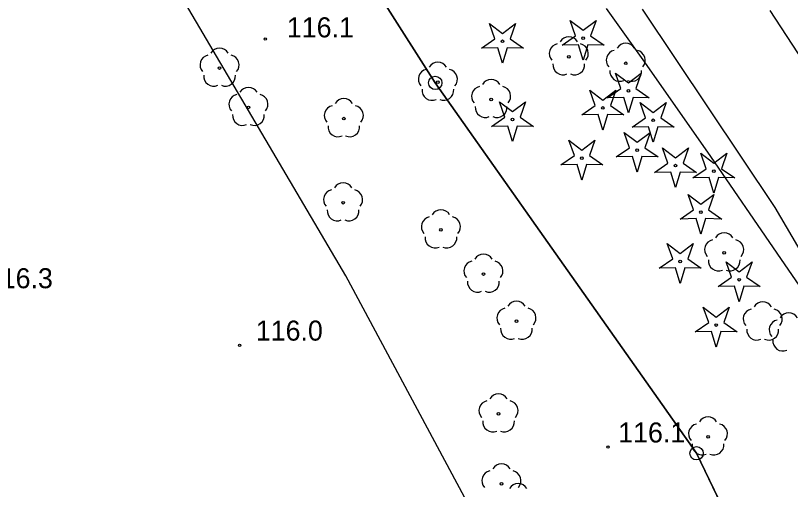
# Model space of a CAD drawing. Extents: x 6434771 to 6436222, y 5663454 to 5664782.
# Drawn here: x 6435608.32 to 6435637.37, y 5664171.8 to 5664189.56 of the extents above; entities that cross this region are included whole.
import ezdxf

# ---------------------------------------------------------------- set-up
doc = ezdxf.new("R2010")
doc.units = 0
for name, color, linetype in [('Warstwa 1', 7, 'Continuous'), ('Warstwa 10', 7, 'Continuous'), ('Warstwa 11', 7, 'Continuous'), ('Warstwa 12', 7, 'Continuous'), ('Warstwa 13', 7, 'Continuous'), ('Warstwa 5', 7, 'Continuous'), ('Warstwa 6', 7, 'Continuous'), ('Warstwa 9', 7, 'Continuous')]:
    doc.layers.add(name, color=color, linetype=linetype)

msp = doc.modelspace()

# ---------------------------------------------------------------- linework, layer by layer
at = {"layer": 'Warstwa 1'}
for p, q in [((6435615.525, 5664200.428), (6435624.054, 5664187.035)), ((6435615.525, 5664200.428), (6435624.054, 5664187.035)), ((6435624.054, 5664187.035), (6435633.847, 5664173.156)), ((6435624.054, 5664187.035), (6435633.847, 5664173.156)), ((6435633.847, 5664173.156), (6435637.993, 5664164.536)), ((6435633.847, 5664173.156), (6435637.993, 5664164.536))]:
    msp.add_line(p, q, dxfattribs=at)
at = {"layer": 'Warstwa 10'}
for points in [[(6435625.788, 5664188.339), (6435626.29, 5664188.686), (6435626.088, 5664189.262), (6435626.573, 5664188.892), (6435627.058, 5664189.262), (6435626.856, 5664188.686), (6435627.358, 5664188.339), (6435626.748, 5664188.353), (6435626.573, 5664187.769), (6435626.398, 5664188.353)], [(6435628.809, 5664188.453), (6435629.311, 5664188.8), (6435629.109, 5664189.376), (6435629.594, 5664189.006), (6435630.079, 5664189.376), (6435629.877, 5664188.8), (6435630.379, 5664188.453), (6435629.769, 5664188.467), (6435629.594, 5664187.883), (6435629.419, 5664188.467)], [(6435630.505, 5664186.48), (6435631.007, 5664186.827), (6435630.805, 5664187.403), (6435631.29, 5664187.033), (6435631.775, 5664187.403), (6435631.573, 5664186.827), (6435632.075, 5664186.48), (6435631.465, 5664186.494), (6435631.29, 5664185.91), (6435631.115, 5664186.494)], [(6435629.55, 5664185.84), (6435630.052, 5664186.187), (6435629.85, 5664186.763), (6435630.335, 5664186.393), (6435630.82, 5664186.763), (6435630.618, 5664186.187), (6435631.12, 5664185.84), (6435630.51, 5664185.854), (6435630.335, 5664185.27), (6435630.16, 5664185.854)], [(6435626.163, 5664185.405), (6435626.665, 5664185.752), (6435626.463, 5664186.328), (6435626.948, 5664185.958), (6435627.433, 5664186.328), (6435627.231, 5664185.752), (6435627.733, 5664185.405), (6435627.123, 5664185.419), (6435626.948, 5664184.835), (6435626.773, 5664185.419)], [(6435631.433, 5664185.379), (6435631.935, 5664185.726), (6435631.733, 5664186.302), (6435632.218, 5664185.932), (6435632.703, 5664186.302), (6435632.501, 5664185.726), (6435633.003, 5664185.379), (6435632.393, 5664185.393), (6435632.218, 5664184.809), (6435632.043, 5664185.393)], [(6435630.834, 5664184.259), (6435631.336, 5664184.606), (6435631.134, 5664185.182), (6435631.619, 5664184.812), (6435632.104, 5664185.182), (6435631.902, 5664184.606), (6435632.404, 5664184.259), (6435631.794, 5664184.273), (6435631.619, 5664183.689), (6435631.444, 5664184.273)], [(6435628.765, 5664183.963), (6435629.267, 5664184.31), (6435629.065, 5664184.886), (6435629.55, 5664184.516), (6435630.035, 5664184.886), (6435629.833, 5664184.31), (6435630.335, 5664183.963), (6435629.725, 5664183.977), (6435629.55, 5664183.393), (6435629.375, 5664183.977)], [(6435632.272, 5664183.68), (6435632.774, 5664184.027), (6435632.572, 5664184.603), (6435633.057, 5664184.233), (6435633.542, 5664184.603), (6435633.34, 5664184.027), (6435633.842, 5664183.68), (6435633.232, 5664183.694), (6435633.057, 5664183.11), (6435632.882, 5664183.694)], [(6435633.707, 5664183.474), (6435634.209, 5664183.821), (6435634.007, 5664184.397), (6435634.492, 5664184.027), (6435634.977, 5664184.397), (6435634.775, 5664183.821), (6435635.277, 5664183.474), (6435634.667, 5664183.488), (6435634.492, 5664182.904), (6435634.317, 5664183.488)], [(6435633.226, 5664181.934), (6435633.728, 5664182.281), (6435633.526, 5664182.857), (6435634.011, 5664182.487), (6435634.496, 5664182.857), (6435634.294, 5664182.281), (6435634.796, 5664181.934), (6435634.186, 5664181.948), (6435634.011, 5664181.364), (6435633.836, 5664181.948)], [(6435632.45, 5664180.09), (6435632.952, 5664180.437), (6435632.75, 5664181.013), (6435633.235, 5664180.643), (6435633.72, 5664181.013), (6435633.518, 5664180.437), (6435634.02, 5664180.09), (6435633.41, 5664180.104), (6435633.235, 5664179.52), (6435633.06, 5664180.104)], [(6435634.655, 5664179.406), (6435635.157, 5664179.753), (6435634.955, 5664180.329), (6435635.44, 5664179.959), (6435635.925, 5664180.329), (6435635.723, 5664179.753), (6435636.225, 5664179.406), (6435635.615, 5664179.42), (6435635.44, 5664178.836), (6435635.265, 5664179.42)], [(6435633.799, 5664177.707), (6435634.301, 5664178.054), (6435634.099, 5664178.63), (6435634.584, 5664178.26), (6435635.069, 5664178.63), (6435634.867, 5664178.054), (6435635.369, 5664177.707), (6435634.759, 5664177.721), (6435634.584, 5664177.137), (6435634.409, 5664177.721)]]:
    msp.add_lwpolyline(points, close=True, dxfattribs=at)
for centre, radius in [((6435626.573, 5664188.594), 0.05), ((6435629.594, 5664188.708), 0.05), ((6435624.054, 5664187.035), 0.25), ((6435624.054, 5664187.035), 0.25), ((6435631.29, 5664186.735), 0.05), ((6435630.335, 5664186.095), 0.05), ((6435626.948, 5664185.66), 0.05), ((6435632.218, 5664185.634), 0.05), ((6435631.619, 5664184.514), 0.05), ((6435629.55, 5664184.218), 0.05), ((6435633.057, 5664183.935), 0.05), ((6435634.492, 5664183.729), 0.05), ((6435634.011, 5664182.189), 0.05), ((6435633.235, 5664180.345), 0.05), ((6435635.44, 5664179.661), 0.05), ((6435634.584, 5664177.962), 0.05), ((6435633.847, 5664173.156), 0.25), ((6435633.847, 5664173.156), 0.25)]:
    msp.add_circle(centre, radius, dxfattribs=at)
at = {"layer": 'Warstwa 11'}
for centre in [(6435629.058, 5664188.016), (6435631.191, 5664187.77), (6435615.97, 5664187.592), (6435624.152, 5664187.059), (6435626.147, 5664186.417), (6435617.052, 5664186.119), (6435620.627, 5664185.696), (6435620.599, 5664182.546), (6435624.267, 5664181.532), (6435634.881, 5664180.67), (6435625.858, 5664179.873), (6435627.096, 5664178.108), (6435626.424, 5664174.636), (6435634.275, 5664173.771), (6435626.533, 5664172.014)]:
    msp.add_circle(centre, 0.05, dxfattribs=at)
for centre, start, end in [((6435629.058, 5664188.391), 30.1471, 149.8529), ((6435615.97, 5664187.967), 30.1471, 149.8529), ((6435628.701, 5664188.132), 102.1471, 221.8529), ((6435629.415, 5664188.132), 318.1471, 77.8529), ((6435631.191, 5664188.145), 30.1471, 149.8529), ((6435615.613, 5664187.708), 102.1471, 221.8529), ((6435616.327, 5664187.708), 318.1471, 77.8529), ((6435630.834, 5664187.886), 102.1471, 221.8529), ((6435631.548, 5664187.886), 318.1471, 77.8529), ((6435624.152, 5664187.434), 30.1471, 149.8529), ((6435628.838, 5664187.713), 174.1471, 293.8529), ((6435629.278, 5664187.713), 246.1471, 5.8529), ((6435623.795, 5664187.175), 102.1471, 221.8529), ((6435624.509, 5664187.175), 318.1471, 77.8529), ((6435630.971, 5664187.467), 174.1471, 293.8529), ((6435631.411, 5664187.467), 246.1471, 5.8529), ((6435615.75, 5664187.289), 174.1471, 293.8529), ((6435616.19, 5664187.289), 246.1471, 5.8529), ((6435626.147, 5664186.792), 30.1471, 149.8529), ((6435617.052, 5664186.494), 30.1471, 149.8529), ((6435625.79, 5664186.533), 102.1471, 221.8529), ((6435626.504, 5664186.533), 318.1471, 77.8529), ((6435616.695, 5664186.235), 102.1471, 221.8529), ((6435617.409, 5664186.235), 318.1471, 77.8529), ((6435623.932, 5664186.756), 174.1471, 293.8529), ((6435624.372, 5664186.756), 246.1471, 5.8529), ((6435620.627, 5664186.071), 30.1471, 149.8529), ((6435620.27, 5664185.812), 102.1471, 221.8529), ((6435620.984, 5664185.812), 318.1471, 77.8529), ((6435625.927, 5664186.114), 174.1471, 293.8529), ((6435626.367, 5664186.114), 246.1471, 5.8529), ((6435616.832, 5664185.816), 174.1471, 293.8529), ((6435617.272, 5664185.816), 246.1471, 5.8529), ((6435620.407, 5664185.393), 174.1471, 293.8529), ((6435620.847, 5664185.393), 246.1471, 5.8529), ((6435620.599, 5664182.921), 30.1471, 149.8529), ((6435620.242, 5664182.662), 102.1471, 221.8529), ((6435620.956, 5664182.662), 318.1471, 77.8529), ((6435620.379, 5664182.243), 174.1471, 293.8529), ((6435620.819, 5664182.243), 246.1471, 5.8529), ((6435624.267, 5664181.907), 30.1471, 149.8529), ((6435623.91, 5664181.648), 102.1471, 221.8529), ((6435624.624, 5664181.648), 318.1471, 77.8529), ((6435634.881, 5664181.045), 30.1471, 149.8529), ((6435624.047, 5664181.229), 174.1471, 293.8529), ((6435624.487, 5664181.229), 246.1471, 5.8529), ((6435634.524, 5664180.786), 102.1471, 221.8529), ((6435635.238, 5664180.786), 318.1471, 77.8529), ((6435625.858, 5664180.248), 30.1471, 149.8529), ((6435625.501, 5664179.989), 102.1471, 221.8529), ((6435626.215, 5664179.989), 318.1471, 77.8529), ((6435634.661, 5664180.367), 174.1471, 293.8529), ((6435635.101, 5664180.367), 246.1471, 5.8529), ((6435625.638, 5664179.57), 174.1471, 293.8529), ((6435626.078, 5664179.57), 246.1471, 5.8529), ((6435627.096, 5664178.483), 30.1471, 149.8529), ((6435626.739, 5664178.224), 102.1471, 221.8529), ((6435627.453, 5664178.224), 318.1471, 77.8529), ((6435626.876, 5664177.805), 174.1471, 293.8529), ((6435627.316, 5664177.805), 246.1471, 5.8529), ((6435626.424, 5664175.011), 30.1471, 149.8529), ((6435626.067, 5664174.752), 102.1471, 221.8529), ((6435626.781, 5664174.752), 318.1471, 77.8529), ((6435626.204, 5664174.333), 174.1471, 293.8529), ((6435626.644, 5664174.333), 246.1471, 5.8529), ((6435634.275, 5664174.146), 30.1471, 149.8529), ((6435633.918, 5664173.887), 102.1471, 221.8529), ((6435634.632, 5664173.887), 318.1471, 77.8529), ((6435634.055, 5664173.468), 174.1471, 293.8529), ((6435634.495, 5664173.468), 246.1471, 5.8529), ((6435626.533, 5664172.389), 30.1471, 149.8529), ((6435626.176, 5664172.13), 102.1471, 221.8529), ((6435626.89, 5664172.13), 318.1471, 77.8529), ((6435627.164, 5664171.652), 30.1471, 149.8529)]:
    msp.add_arc(centre, 0.375, start, end, dxfattribs=at)
at = {"layer": 'Warstwa 12'}
for points in [[(6435654.162, 5664101.99), (6435650.347, 5664114.758), (6435646.007, 5664128.728), (6435638.238, 5664145.424), (6435634.269, 5664155.317), (6435630.862, 5664160.842), (6435626.174, 5664169.604), (6435620.708, 5664179.801), (6435614.697, 5664190.007)], [(6435653.049, 5664165.613), (6435651.792, 5664166.195), (6435650.996, 5664167.468), (6435649.533, 5664169.826), (6435648.134, 5664172.133), (6435647.008, 5664174.03), (6435645.758, 5664175.924), (6435644.515, 5664177.564), (6435643.541, 5664178.883), (6435641.498, 5664177.779), (6435639.63, 5664176.731), (6435638.982, 5664177.577), (6435636.87, 5664180.652), (6435634.377, 5664184.275), (6435631.911, 5664187.808), (6435630.475, 5664189.817)]]:
    msp.add_lwpolyline(points, dxfattribs=at)
at = {"layer": 'Warstwa 13'}
for centre in [(6435617.683, 5664188.678), (6435616.72, 5664177.205), (6435630.523, 5664173.392)]:
    msp.add_circle(centre, 0.045, dxfattribs=at)
for centre, start, end in [((6435636.325, 5664178.451), 30.1471, 149.8529), ((6435635.968, 5664178.192), 102.0477, 221.9513), ((6435636.682, 5664178.192), 318.0487, 77.9523), ((6435636.942, 5664177.783), 102.0477, 221.9513), ((6435637.299, 5664178.042), 30.1471, 149.8529), ((6435636.105, 5664177.773), 174.1984, 293.7229), ((6435636.545, 5664177.773), 246.2771, 5.6877), ((6435637.079, 5664177.364), 174.1984, 293.7229)]:
    msp.add_arc(centre, 0.375, start, end, dxfattribs=at)
at = {"layer": 'Warstwa 5'}
for p, q in [((6435631.808, 5664189.801), (6435636.779, 5664182.371)), ((6435636.779, 5664182.371), (6435644.294, 5664169.5))]:
    msp.add_line(p, q, dxfattribs=at)
at = {"layer": 'Warstwa 6'}
for points in [[(6435669.714, 5664398.133), (6435626.601, 5664379.073), (6435585.238, 5664360.761), (6435534.934, 5664338.266), (6435489.214, 5664318.618), (6435505.839, 5664297.445), (6435516.772, 5664263.761), (6435518.433, 5664262.101), (6435554.013, 5664249.551), (6435561.953, 5664245.295), (6435574.313, 5664237.016), (6435581.318, 5664231.541), (6435588.053, 5664225.31), (6435594.018, 5664218.257), (6435602.285, 5664199.677), (6435608.056, 5664201.368), (6435612.187, 5664201.418), (6435615.525, 5664200.428), (6435624.054, 5664187.035), (6435633.847, 5664173.156), (6435637.993, 5664164.536), (6435641.674, 5664152.161), (6435642.6, 5664149.34), (6435652.786, 5664133.167)], [(6435652.786, 5664133.167), (6435642.6, 5664149.34), (6435641.674, 5664152.161), (6435637.993, 5664164.536), (6435633.847, 5664173.156), (6435624.054, 5664187.035), (6435615.525, 5664200.428), (6435612.187, 5664201.418), (6435608.056, 5664201.368), (6435602.285, 5664199.677), (6435594.018, 5664218.257), (6435588.053, 5664225.31), (6435581.318, 5664231.541), (6435574.313, 5664237.016), (6435561.953, 5664245.295), (6435554.013, 5664249.551), (6435518.433, 5664262.101), (6435516.772, 5664263.761), (6435505.839, 5664297.445), (6435453.652, 5664270.705)]]:
    msp.add_lwpolyline(points, dxfattribs=at)
at = {"layer": 'Warstwa 9'}
for p, q in [((6435631.808, 5664189.801), (6435636.779, 5664182.371)), ((6435636.596, 5664189.743), (6435639.965, 5664184.573)), ((6435636.779, 5664182.371), (6435644.294, 5664169.5))]:
    msp.add_line(p, q, dxfattribs=at)

# ---------------------------------------------------------------- texts
at = {"layer": 'Warstwa 13'}
for s, p in [('116.1', (6435618.493, 5664188.742)), ('116.3', (6435607.212, 5664179.341)), ('116.0', (6435617.33, 5664177.378)), ('116.1', (6435630.911, 5664173.562))]:
    msp.add_text(s, height=0.75, dxfattribs=at).set_placement(p)

doc.saveas('drawing.dxf')
